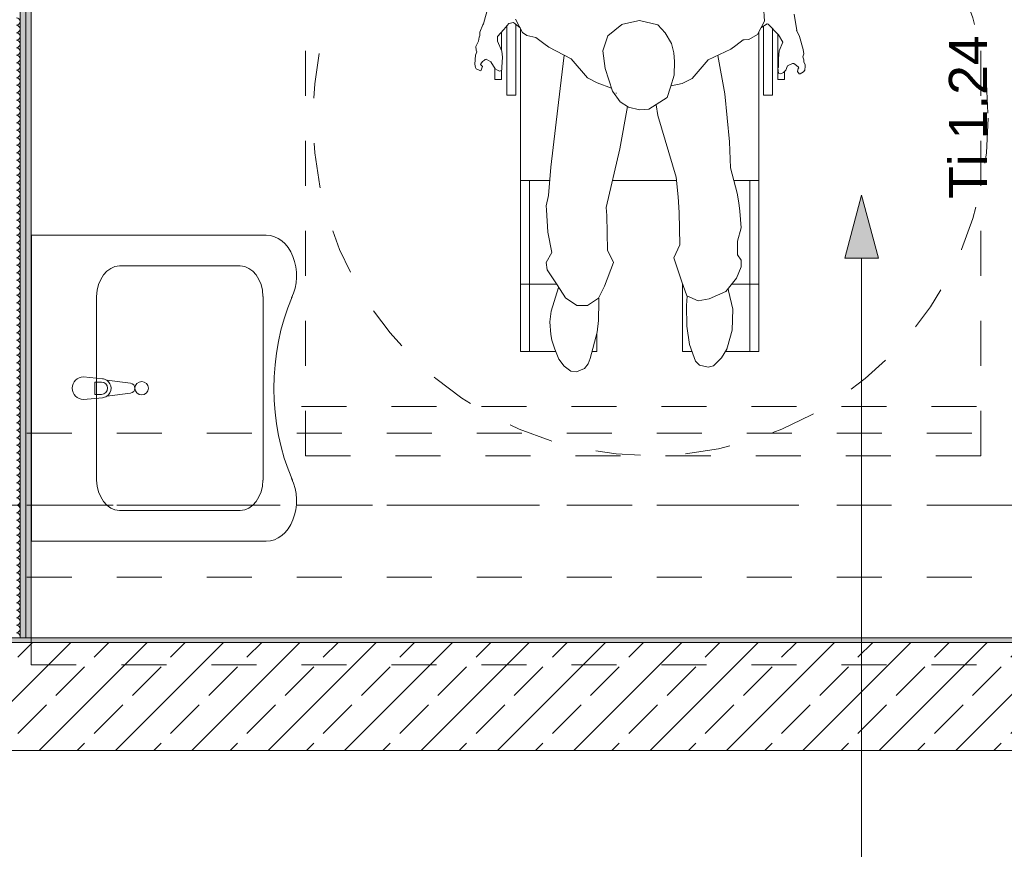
# Model space of a CAD drawing. Header units: metres. Extents: x -3.6 to 84.5, y -11 to 16.8.
# Tile 434 of 656: x 44.8 to 47, y -0.2 to 1.6. Entities that reach past the tile are written whole.
import ezdxf

# ---------------------------------------------------------------- set-up
doc = ezdxf.new("R2010")
doc.units = ezdxf.units.M
doc.header["$MEASUREMENT"] = 0
for name, pattern in [('Achse', [0.2, 0.1, -0.05, 0, -0.05]), ('Strichlinie doppelt', [0.546806, 0.264583, -0.105833, 0.070556, -0.105833]), ('Strichlinie eng', [0.115, 0.075, -0.04]), ('STRICHPUNKT', [0.015, 0.0075, -0.00375, 0, -0.00375]), ('Untersicht', [0.1, 0.075, -0.025]), ('Wipeout_Contour', [1, 0, -1])]:
    doc.linetypes.add(name, pattern=pattern)
for name, color, linetype in [('152 - Bemaßung_ Beschriftung.Ausbau', 7, 'Continuous'), ('401 - Zone.Raum_ Raumbegrenzung_ Whg.', 7, 'Continuous'), ('451 - Universal.Achsen Raster', 7, 'Continuous'), ('603 - Struktur.Bodenplatte_ Decke Roh', 7, 'Continuous'), ('605 - Struktur.Wand Innen', 7, 'Continuous'), ('606 - Struktur.Wand Innen Ausbau', 7, 'Continuous'), ('608 - Struktur.Träger', 7, 'Continuous'), ('650 - Abdeckung.Fußboden Aufbau', 7, 'Continuous'), ('653 - Abdeckung.TB Verkofferung', 7, 'Continuous'), ('702 - Einrichtung.Möbel Sanitär', 7, 'Continuous'), ('705 - Einrichtung.Ausstattung_ Zubehör', 7, 'Continuous'), ('802 - HKLSE.Sanitär', 7, 'Continuous')]:
    doc.layers.add(name, color=color, linetype=linetype)
doc.styles.add('ERSTELLTER_STIL_2', font='txt')
doc.dimstyles.new('ERSTELLTER_STIL__1', dxfattribs={"dimtxt": 0.1, "dimasz": 0.0532, "dimexe": 0.18, "dimexo": 0.0625, "dimgap": 0, "dimtad": 1, "dimzin": 0, "dimdsep": 46, "dimtxsty": 'ERSTELLTER_STIL_2', "dimblk": 'ARROWHEAD_2', "dimblk1": 'ARROWHEAD_2', "dimblk2": 'ARROWHEAD_2', "dimcen": 0.09, "dimse1": 1, "dimse2": 1, "dimclrd": 7, "dimclre": 7, "dimclrt": 7, "dimazin": 0, "dimtfac": 1, "dimtdec": 4, "dimtmove": 0, "dimatfit": 3, "dimfxl": 1, "dimtolj": 1, "dimtzin": 0, "dimarcsym": 0})
doc.dimstyles.new('ERSTELLTER_STIL__2', dxfattribs={"dimtxt": 0.1, "dimasz": 0.0532, "dimexe": 0.18, "dimexo": 0.0625, "dimgap": 0, "dimtad": 1, "dimzin": 0, "dimdsep": 46, "dimtxsty": 'ERSTELLTER_STIL_2', "dimblk": 'ARROWHEAD_2', "dimblk1": 'ARROWHEAD_2', "dimblk2": 'ARROWHEAD_2', "dimcen": 0.09, "dimse1": 1, "dimse2": 1, "dimclrd": 7, "dimclre": 7, "dimclrt": 7, "dimazin": 0, "dimtfac": 1, "dimtdec": 4, "dimtmove": 2, "dimatfit": 3, "dimfxl": 1, "dimtolj": 1, "dimtzin": 0, "dimarcsym": 0})
doc.dimstyles.new('ERSTELLTER_STIL__3', dxfattribs={"dimtxt": 0.1, "dimasz": 0.0532, "dimexe": 0.18, "dimexo": 0.0625, "dimgap": 0, "dimtad": 1, "dimtih": 1, "dimtoh": 1, "dimzin": 0, "dimdsep": 46, "dimtxsty": 'ERSTELLTER_STIL_2', "dimblk": 'ARROWHEAD_2', "dimblk1": 'ARROWHEAD_2', "dimblk2": 'ARROWHEAD_2', "dimcen": 0.09, "dimse1": 1, "dimse2": 1, "dimclrd": 7, "dimclre": 7, "dimclrt": 7, "dimazin": 0, "dimtfac": 1, "dimtdec": 4, "dimtmove": 0, "dimatfit": 3, "dimfxl": 1, "dimtolj": 1, "dimtzin": 0, "dimarcsym": 0})
pattern_1 = [(45, (0, 0), (-0.01767767, 0.01767767), [0, -0.025])]

# ---------------------------------------------------------------- blocks, each defined once
blk = doc.blocks.new('*X128')
at = {"layer": '606 - Struktur.Wand Innen Ausbau', "color": 7, "linetype": 'Continuous', "lineweight": 5}
for centre, start, end in [((44.7567, 1.625), 0, 90), ((44.7567, 1.625), 270, 0), ((44.7567, 1.6083), 0, 90), ((44.7567, 1.6083), 270, 0), ((44.7567, 1.5917), 0, 90), ((44.7567, 1.5917), 270, 0), ((44.7567, 1.575), 0, 90), ((44.7567, 1.575), 270, 0), ((44.7567, 1.5583), 0, 90), ((44.7567, 1.5583), 270, 0), ((44.7567, 1.5417), 0, 90), ((44.7567, 1.5417), 270, 0), ((44.7567, 1.525), 0, 90), ((44.7567, 1.525), 270, 0), ((44.7567, 1.5083), 0, 90), ((44.7567, 1.5083), 270, 0), ((44.7567, 1.4917), 0, 90), ((44.7567, 1.4917), 270, 0), ((44.7567, 1.475), 0, 90), ((44.7567, 1.475), 270, 0), ((44.7567, 1.4583), 0, 90), ((44.7567, 1.4583), 270, 0), ((44.7567, 1.4417), 0, 90), ((44.7567, 1.4417), 270, 0), ((44.7567, 1.425), 0, 90), ((44.7567, 1.425), 270, 0), ((44.7567, 1.4083), 0, 90), ((44.7567, 1.4083), 270, 0), ((44.7567, 1.3917), 0, 90), ((44.7567, 1.3917), 270, 0), ((44.7567, 1.375), 0, 90), ((44.7567, 1.375), 270, 0), ((44.7567, 1.3583), 0, 90), ((44.7567, 1.3583), 270, 0), ((44.7567, 1.3417), 0, 90), ((44.7567, 1.3417), 270, 0), ((44.7567, 1.325), 0, 90), ((44.7567, 1.325), 270, 0), ((44.7567, 1.3083), 0, 90), ((44.7567, 1.3083), 270, 0), ((44.7567, 1.2917), 0, 90), ((44.7567, 1.2917), 270, 0), ((44.7567, 1.275), 0, 90), ((44.7567, 1.275), 270, 0), ((44.7567, 1.2583), 0, 90), ((44.7567, 1.2583), 270, 0), ((44.7567, 1.2417), 0, 90), ((44.7567, 1.2417), 270, 0), ((44.7567, 1.225), 0, 90), ((44.7567, 1.225), 270, 0), ((44.7567, 1.2083), 0, 90), ((44.7567, 1.2083), 270, 0), ((44.7567, 1.1917), 0, 90), ((44.7567, 1.1917), 270, 0), ((44.7567, 1.175), 0, 90), ((44.7567, 1.175), 270, 0), ((44.7567, 1.1583), 0, 90), ((44.7567, 1.1583), 270, 0), ((44.7567, 1.1417), 0, 90), ((44.7567, 1.1417), 270, 0), ((44.7567, 1.125), 0, 90), ((44.7567, 1.125), 270, 0), ((44.7567, 1.1083), 0, 90), ((44.7567, 1.1083), 270, 0), ((44.7567, 1.0917), 0, 90), ((44.7567, 1.0917), 270, 0), ((44.7567, 1.075), 0, 90), ((44.7567, 1.075), 270, 0), ((44.7567, 1.0583), 0, 90), ((44.7567, 1.0583), 270, 0), ((44.7567, 1.0417), 0, 90), ((44.7567, 1.0417), 270, 0), ((44.7567, 1.025), 0, 90), ((44.7567, 1.025), 270, 0), ((44.7567, 1.0083), 0, 90), ((44.7567, 1.0083), 270, 0), ((44.7567, 0.9917), 0, 90), ((44.7567, 0.9917), 270, 0), ((44.7567, 0.975), 0, 90), ((44.7567, 0.975), 270, 0), ((44.7567, 0.9583), 0, 90), ((44.7567, 0.9583), 270, 0), ((44.7567, 0.9417), 0, 90), ((44.7567, 0.9417), 270, 0), ((44.7567, 0.925), 0, 90), ((44.7567, 0.925), 270, 0), ((44.7567, 0.9083), 0, 90), ((44.7567, 0.9083), 270, 0), ((44.7567, 0.8917), 0, 90), ((44.7567, 0.8917), 270, 0), ((44.7567, 0.875), 0, 90), ((44.7567, 0.875), 270, 0), ((44.7567, 0.8583), 0, 90), ((44.7567, 0.8583), 270, 0), ((44.7567, 0.8417), 0, 90), ((44.7567, 0.8417), 270, 0), ((44.7567, 0.825), 0, 90), ((44.7567, 0.825), 270, 0), ((44.7567, 0.8083), 0, 90), ((44.7567, 0.8083), 270, 0), ((44.7567, 0.7917), 0, 90), ((44.7567, 0.7917), 270, 0), ((44.7567, 0.775), 0, 90), ((44.7567, 0.775), 270, 0), ((44.7567, 0.7583), 0, 90), ((44.7567, 0.7583), 270, 0), ((44.7567, 0.7417), 0, 90), ((44.7567, 0.7417), 270, 0), ((44.7567, 0.725), 0, 90), ((44.7567, 0.725), 270, 0), ((44.7567, 0.7083), 0, 90), ((44.7567, 0.7083), 270, 0), ((44.7567, 0.6917), 0, 90), ((44.7567, 0.6917), 270, 0), ((44.7567, 0.675), 0, 90), ((44.7567, 0.675), 270, 0), ((44.7567, 0.6583), 0, 90), ((44.7567, 0.6583), 270, 0), ((44.7567, 0.6417), 0, 90), ((44.7567, 0.6417), 270, 0), ((44.7567, 0.625), 0, 90), ((44.7567, 0.625), 270, 0), ((44.7567, 0.6083), 0, 90), ((44.7567, 0.6083), 270, 0), ((44.7567, 0.5917), 0, 90), ((44.7567, 0.5917), 270, 0), ((44.7567, 0.575), 0, 90), ((44.7567, 0.575), 270, 0), ((44.7567, 0.5583), 0, 90), ((44.7567, 0.5583), 270, 0), ((44.7567, 0.5417), 0, 90), ((44.7567, 0.5417), 270, 0), ((44.7567, 0.525), 0, 90), ((44.7567, 0.525), 270, 0), ((44.7567, 0.5083), 0, 90), ((44.7567, 0.5083), 270, 0), ((44.7567, 0.4917), 0, 90), ((44.7567, 0.4917), 270, 0), ((44.7567, 0.475), 0, 90), ((44.7567, 0.475), 270, 0), ((44.7567, 0.4583), 0, 90), ((44.7567, 0.4583), 270, 0), ((44.7567, 0.4417), 0, 90), ((44.7567, 0.4417), 270, 0), ((44.7567, 0.425), 0, 90), ((44.7567, 0.425), 270, 0), ((44.7567, 0.4083), 0, 90), ((44.7567, 0.4083), 270, 0), ((44.7567, 0.3917), 0, 90), ((44.7567, 0.3917), 270, 0), ((44.7567, 0.375), 0, 90), ((44.7567, 0.375), 270, 0), ((44.7567, 0.3583), 0, 90), ((44.7567, 0.3583), 270, 0), ((44.7567, 0.3417), 0, 90), ((44.7567, 0.3417), 270, 0), ((44.7567, 0.325), 0, 90), ((44.7567, 0.325), 270, 0), ((44.7567, 0.3083), 0, 90), ((44.7567, 0.3083), 270, 0), ((44.7567, 0.2917), 0, 90), ((44.7567, 0.2917), 270, 0), ((44.7567, 0.275), 0, 90), ((44.7567, 0.275), 270, 0), ((44.7567, 0.2583), 0, 90), ((44.7567, 0.2583), 336.4218, 0)]:
    blk.add_arc(centre, 0.00833, start, end, dxfattribs=at)
blk = doc.blocks.new('*D294')
at = {"layer": '152 - Bemaßung_ Beschriftung.Ausbau', "color": 7, "linetype": 'Continuous', "lineweight": 5}
for p, q in [((44.54, -9.1375), (44.54, -9.0325)), ((44.5602, -9.05), (44.5198, -9.12)), ((44.8102, -9.05), (44.7698, -9.12)), ((43.99, -9.085), (44.54, -9.085)), ((44.54, -9.085), (44.79, -9.085))]:
    blk.add_line(p, q, dxfattribs=at)
at = {"layer": '152 - Bemaßung_ Beschriftung.Ausbau', "color": 7, "lineweight": 5, "insert": (44.5891, -9.065), "char_height": 0.1, "attachment_point": 7, "style": 'ERSTELLTER_STIL_2'}
blk.add_mtext('\\A1;{\\pql;\\fArial|b0|i0|c0|p38;25}', dxfattribs=at)
blk = doc.blocks.new('ARROWHEAD_2')
at = {"color": 0, "linetype": 'Continuous', "lineweight": 0}
for p, q in [((-0.378, -0.655), (0.378, 0.655)), ((0, 0), (-1, 0))]:
    blk.add_line(p, q, dxfattribs=at)
blk = doc.blocks.new('*D295')
at = {"layer": '152 - Bemaßung_ Beschriftung.Ausbau', "color": 7, "linetype": 'Continuous', "lineweight": 5}
for p, q in [((44.79, -9.1375), (44.79, -9.0325)), ((44.8102, -9.05), (44.7698, -9.12)), ((47.3102, -9.05), (47.2698, -9.12)), ((44.54, -9.085), (44.79, -9.085)), ((44.79, -9.085), (47.29, -9.085))]:
    blk.add_line(p, q, dxfattribs=at)
at = {"layer": '152 - Bemaßung_ Beschriftung.Ausbau', "color": 7, "lineweight": 5, "char_height": 0.1, "attachment_point": 7, "style": 'ERSTELLTER_STIL_2'}
for s, insert in [('\\A1;{\\pql;\\fArial|b0|i0|c0|p38;2,50}', (45.8311, -9.065)), ('\\A1;{\\pql;\\fArial|b0|i0|c0|p38;15}', (47.118, -9.065))]:
    blk.add_mtext(s, dxfattribs=dict(at, insert=insert))
blk = doc.blocks.new('*D296')
at = {"layer": '152 - Bemaßung_ Beschriftung.Ausbau', "color": 7, "linetype": 'Continuous', "lineweight": 5}
for p, q in [((47.29, -9.1375), (47.29, -9.0325)), ((47.3102, -9.05), (47.2698, -9.12)), ((47.4602, -9.05), (47.4198, -9.12)), ((44.79, -9.085), (47.29, -9.085)), ((47.29, -9.085), (47.44, -9.085))]:
    blk.add_line(p, q, dxfattribs=at)
blk = doc.blocks.new('*D518')
at = {"layer": '152 - Bemaßung_ Beschriftung.Ausbau', "color": 7, "linetype": 'Continuous', "lineweight": 5}
for p, q in [((43.88, -9.6375), (43.88, -9.5325)), ((43.9002, -9.55), (43.8598, -9.62)), ((47.2002, -9.55), (47.1598, -9.62)), ((43.58, -9.585), (43.88, -9.585)), ((43.88, -9.585), (47.18, -9.585))]:
    blk.add_line(p, q, dxfattribs=at)
at = {"layer": '152 - Bemaßung_ Beschriftung.Ausbau', "color": 7, "lineweight": 5, "insert": (45.397, -9.565), "char_height": 0.1, "attachment_point": 7, "style": 'ERSTELLTER_STIL_2'}
blk.add_mtext('\\A1;{\\pql;\\fArial|b0|i0|c0|p38;3,30}', dxfattribs=at)
blk = doc.blocks.new('*D519')
at = {"layer": '152 - Bemaßung_ Beschriftung.Ausbau', "color": 7, "linetype": 'Continuous', "lineweight": 5}
for p, q in [((47.18, -9.6375), (47.18, -9.5325)), ((47.2002, -9.55), (47.1598, -9.62)), ((47.5002, -9.55), (47.4598, -9.62)), ((43.88, -9.585), (47.18, -9.585)), ((47.18, -9.585), (47.48, -9.585))]:
    blk.add_line(p, q, dxfattribs=at)
at = {"layer": '152 - Bemaßung_ Beschriftung.Ausbau', "color": 7, "lineweight": 5, "insert": (47.2541, -9.565), "char_height": 0.1, "attachment_point": 7, "style": 'ERSTELLTER_STIL_2'}
blk.add_mtext('\\A1;{\\pql;\\fArial|b0|i0|c0|p38;30}', dxfattribs=at)
blk = doc.blocks.new('*D566')
at = {"layer": '152 - Bemaßung_ Beschriftung.Ausbau', "color": 7, "linetype": 'Continuous', "lineweight": 5}
for p, q in [((47.8364, -0.0498), (47.9064, -0.0902)), ((47.9239, -0.07), (47.8189, -0.07)), ((47.8714, -0.37), (47.8714, -0.07)), ((47.8364, -0.3498), (47.9064, -0.3902)), ((47.9239, -0.37), (47.8189, -0.37)), ((47.8714, -0.4042), (47.8714, -0.37))]:
    blk.add_line(p, q, dxfattribs=at)
at = {"layer": '152 - Bemaßung_ Beschriftung.Ausbau', "color": 7, "lineweight": 5, "char_height": 0.1, "attachment_point": 7, "rotation": 90, "style": 'ERSTELLTER_STIL_2'}
for s, insert in [('\\A1;{\\pql;\\fArial|b0|i0|c0|p38;7\\fArial|b0|i0|c0|p38;\\A1{\\H.66x;\\S5^  ;}}', (47.8525, -0.2162)), ('\\A1;{\\pql;\\fArial|b0|i0|c0|p38;30}', (47.8514, -0.542))]:
    blk.add_mtext(s, dxfattribs=dict(at, insert=insert))
at = {"color": 254, "linetype": 'Wipeout_Contour', "lineweight": 0, "ltscale": 191.217261}
blk.add_wipeout([(47.8701, -0.235), (47.8701, -0.0715), (47.7326, -0.0715), (47.7326, -0.235)], dxfattribs=at).dxf.layer = '152 - Bemaßung_ Beschriftung.Ausbau'
blk = doc.blocks.new('*D567')
at = {"layer": '152 - Bemaßung_ Beschriftung.Ausbau', "color": 7, "linetype": 'Continuous', "lineweight": 5}
for p, q in [((47.8364, 0.0252), (47.9064, -0.0152)), ((47.8714, -0.07), (47.8714, 0.005)), ((47.8364, -0.0498), (47.9064, -0.0902)), ((47.9239, -0.07), (47.8189, -0.07))]:
    blk.add_line(p, q, dxfattribs=at)
blk = doc.blocks.new('*D568')
at = {"layer": '152 - Bemaßung_ Beschriftung.Ausbau', "color": 7, "linetype": 'Continuous', "lineweight": 5}
for p, q in [((47.8364, 0.2702), (47.9064, 0.2298)), ((47.9064, 0.2248), (47.8364, 0.2652)), ((47.9239, 0.245), (47.8189, 0.245)), ((47.8714, 0.005), (47.8714, 0.245)), ((47.8364, 0.0252), (47.9064, -0.0152)), ((47.9239, 0.005), (47.8189, 0.005)), ((47.8714, -0.07), (47.8714, 0.005))]:
    blk.add_line(p, q, dxfattribs=at)
at = {"layer": '152 - Bemaßung_ Beschriftung.Ausbau', "color": 7, "lineweight": 5, "insert": (47.7862, 0.2028), "char_height": 0.1, "attachment_point": 7, "rotation": 90, "style": 'ERSTELLTER_STIL_2'}
blk.add_mtext('\\A1;{\\pql;\\fArial|b0|i0|c0|p38;0\\fArial|b0|i0|c0|p38;\\A1{\\H.66x;\\S5^  ;}}', dxfattribs=at)
at = {"color": 254, "linetype": 'Wipeout_Contour', "lineweight": 0, "ltscale": 191.21699}
blk.add_wipeout([(47.8701, 0.0304), (47.8701, 0.2196), (47.7326, 0.2196), (47.7326, 0.0304)], dxfattribs=at).dxf.layer = '152 - Bemaßung_ Beschriftung.Ausbau'
at = {"layer": '152 - Bemaßung_ Beschriftung.Ausbau', "color": 7, "lineweight": 5, "insert": (47.8514, 0.0491), "char_height": 0.1, "attachment_point": 7, "rotation": 90, "style": 'ERSTELLTER_STIL_2'}
blk.add_mtext('\\A1;{\\pql;\\fArial|b0|i0|c0|p38;24}', dxfattribs=at)
at = {"color": 254, "linetype": 'Wipeout_Contour', "lineweight": 0, "ltscale": 190.951826}
blk.add_wipeout([(47.806, 0.1813), (47.806, 0.3502), (47.6631, 0.3502), (47.6631, 0.1813)], dxfattribs=at).dxf.layer = '152 - Bemaßung_ Beschriftung.Ausbau'
blk = doc.blocks.new('*D569')
at = {"layer": '152 - Bemaßung_ Beschriftung.Ausbau', "color": 7, "linetype": 'Continuous', "lineweight": 5}
for p, q in [((47.8714, 0.25), (47.8714, 0.7)), ((47.8364, 0.2702), (47.9064, 0.2298)), ((47.9064, 0.2248), (47.8364, 0.2652)), ((47.9239, 0.25), (47.8189, 0.25)), ((47.9239, 0.245), (47.8189, 0.245)), ((47.8714, 0.245), (47.8714, 0.25))]:
    blk.add_line(p, q, dxfattribs=at)
at = {"color": 254, "linetype": 'Wipeout_Contour', "lineweight": 0, "ltscale": 190.951826}
blk.add_wipeout([(47.806, 0.1813), (47.806, 0.3502), (47.6631, 0.3502), (47.6631, 0.1813)], dxfattribs=at).dxf.layer = '152 - Bemaßung_ Beschriftung.Ausbau'
blk = doc.blocks.new('*D644')
at = {"layer": '152 - Bemaßung_ Beschriftung.Ausbau', "color": 7, "linetype": 'Continuous', "lineweight": 5}
for p, q in [((-0.165, -10.6375), (-0.165, -10.5325)), ((62.425, -10.6375), (62.425, -10.5325)), ((-0.1448, -10.55), (-0.1852, -10.62)), ((62.4048, -10.62), (62.4452, -10.55)), ((-0.1992, -10.585), (-0.165, -10.585)), ((-0.165, -10.585), (62.425, -10.585)), ((62.425, -10.585), (62.4593, -10.585))]:
    blk.add_line(p, q, dxfattribs=at)
at = {"layer": '152 - Bemaßung_ Beschriftung.Ausbau', "color": 7, "lineweight": 5, "insert": (30.959, -10.565), "char_height": 0.1, "attachment_point": 7, "style": 'ERSTELLTER_STIL_2'}
blk.add_mtext('\\A1;{\\pql;\\fArial|b0|i0|c0|p38;62,59}', dxfattribs=at)

msp = doc.modelspace()

# ---------------------------------------------------------------- hatches: boundary and pattern name
at = {"layer": '401 - Zone.Raum_ Raumbegrenzung_ Whg.', "linetype": 'Continuous', "lineweight": 0, "true_color": 0x000000}
msp.add_hatch(color=18, dxfattribs=at).paths.add_polyline_path([(46.6347, 1.239), (46.5972, 1.099), (46.6722, 1.099)])
at = {"layer": '605 - Struktur.Wand Innen', "linetype": 'Continuous', "lineweight": 0, "true_color": 0x000000}
h = msp.add_hatch(dxfattribs=at)
h.set_pattern_fill('Gips_0001', color=18, style=0, pattern_type=2)
h.set_pattern_definition(pattern_1)
h.paths.add_polyline_path([(44.14, 0.245), (47.17, 0.245), (47.17, 0.255), (44.14, 0.255)])
h = msp.add_hatch(dxfattribs=at)
h.set_pattern_fill('Beton__Stahlbeton_0001', color=18, style=0, pattern_type=2)
h.set_pattern_definition([(45, (0, 0), (-0.0848528, 0.0848528), []), (45, (-0.04243, 0.04243), (-0.08485281, 0.08485281), [0.09, -0.03])])
h.paths.add_polyline_path([(52.295, 0.245), (44.14, 0.245), (44.14, 0.005), (52.365, 0.005), (52.365, 0.09), (52.365, 0.155), (52.305, 0.155), (52.295, 0.155)])
at = {"layer": '606 - Struktur.Wand Innen Ausbau', "linetype": 'Continuous', "lineweight": 0, "true_color": 0x000000}
h = msp.add_hatch(dxfattribs=at)
h.set_pattern_fill('Gips_0001', color=18, style=0, pattern_type=2)
h.set_pattern_definition(pattern_1)
h.paths.add_polyline_path([(44.765, 2.8725), (44.765, 0.255), (44.7775, 0.255), (44.7775, 2.8725)])

# ---------------------------------------------------------------- linework, layer by layer
at = {"layer": '401 - Zone.Raum_ Raumbegrenzung_ Whg.', "color": 7, "linetype": 'Continuous', "lineweight": 9}
for p, q in [((46.6347, 1.239), (46.5972, 1.099)), ((46.6347, 1.239), (46.6722, 1.099)), ((46.6722, 1.099), (46.5972, 1.099)), ((46.6347, -0.87), (46.6347, 1.099))]:
    msp.add_line(p, q, dxfattribs=at)
at = {"layer": '603 - Struktur.Bodenplatte_ Decke Roh', "color": 7, "linetype": 'Strichlinie eng', "lineweight": 18, "flags": 128}
msp.add_lwpolyline([(55.11, 0.005), (43.89, 0.005)], dxfattribs=at)
at = {"layer": '605 - Struktur.Wand Innen', "color": 7, "linetype": 'Continuous', "lineweight": 13}
msp.add_line((52.295, 0.245), (44.14, 0.245), dxfattribs=at)
at = {"layer": '605 - Struktur.Wand Innen', "color": 7, "linetype": 'Continuous', "lineweight": 5, "flags": 128}
msp.add_lwpolyline([(47.17, 0.255), (44.14, 0.255)], dxfattribs=at)
at = {"layer": '605 - Struktur.Wand Innen', "color": 7, "linetype": 'Continuous', "lineweight": 18, "flags": 128}
msp.add_lwpolyline([(52.11, 0.005), (44.14, 0.005)], dxfattribs=at)
at = {"layer": '605 - Struktur.Wand Innen', "color": 7, "linetype": 'Continuous', "lineweight": 13, "flags": 128}
msp.add_lwpolyline([(44.14, 0.005), (52.365, 0.005)], dxfattribs=at)
at = {"layer": '606 - Struktur.Wand Innen Ausbau', "color": 7, "linetype": 'Continuous', "lineweight": 5}
for p, q in [((44.765, 0.255), (44.765, 2.8725)), ((44.7775, 0.255), (44.7775, 2.8725))]:
    msp.add_line(p, q, dxfattribs=at)
at = {"layer": '606 - Struktur.Wand Innen Ausbau', "color": 7, "linetype": 'Continuous', "lineweight": 5, "flags": 128}
for points in [[(44.765, 0.255), (44.715, 0.255)], [(44.7775, 0.255), (44.765, 0.255)], [(44.79, 0.255), (44.7775, 0.255)]]:
    msp.add_lwpolyline(points, dxfattribs=at)
at = {"layer": '608 - Struktur.Träger', "color": 7, "linetype": 'Untersicht', "lineweight": 13}
msp.add_line((0.38, 0.39), (61.88, 0.39), dxfattribs=at)
at = {"layer": '650 - Abdeckung.Fußboden Aufbau', "color": 7, "linetype": 'Continuous', "lineweight": 13, "flags": 128}
msp.add_lwpolyline([(44.79, 2.86), (44.79, 0.255), (47.17, 0.255), (47.17, 0.71), (47.29, 0.71), (47.29, 0.845), (47.44, 0.845), (47.44, 1.98), (47.29, 1.98), (47.29, 2.86)], close=True, dxfattribs=at)
at = {"layer": '653 - Abdeckung.TB Verkofferung', "color": 7, "linetype": 'Untersicht', "lineweight": 9}
for p, q in [((44.79, 0.7695), (61.545, 0.7695)), ((44.79, 0.195), (44.79, 0.7695)), ((44.79, 0.195), (61.545, 0.195))]:
    msp.add_line(p, q, dxfattribs=at)
at = {"layer": '705 - Einrichtung.Ausstattung_ Zubehör', "color": 7, "linetype": 'Continuous', "lineweight": 9}
for p, q in [((45.7946, 1.6201), (45.805, 1.6572)), ((46.417, 1.6594), (46.4191, 1.6255)), ((46.4846, 1.6414), (46.4905, 1.6053)), ((45.7946, 1.6201), (45.7935, 1.6178)), ((45.8512, 1.6204), (45.8398, 1.607)), ((45.8615, 1.6229), (45.8512, 1.6204)), ((45.8759, 1.6111), (45.8615, 1.6229)), ((45.8814, 1.6005), (45.8659, 1.6304)), ((46.1044, 1.6193), (46.1023, 1.6186)), ((46.1044, 1.6193), (46.1413, 1.6275)), ((46.1413, 1.6275), (46.1818, 1.6177)), ((46.4191, 1.6255), (46.4031, 1.5959)), ((46.4111, 1.6107), (46.4246, 1.6201)), ((46.4268, 1.6192), (46.4246, 1.6201)), ((46.4268, 1.6192), (46.4503, 1.5952)), ((45.7865, 1.6012), (45.7862, 1.5936)), ((45.7865, 1.6012), (45.7935, 1.6178)), ((45.8261, 1.5913), (45.8398, 1.607)), ((45.8347, 1.6012), (45.8347, 1.5609)), ((45.8467, 1.4614), (45.8467, 1.6151)), ((45.8667, 1.6187), (45.8667, 1.4614)), ((45.8767, 0.8914), (45.8767, 1.6085)), ((45.8913, 1.5941), (45.8814, 1.6005)), ((46.1023, 1.6186), (46.0709, 1.5932)), ((46.1818, 1.6177), (46.1985, 1.5996)), ((46.2126, 1.5763), (46.1985, 1.5996)), ((46.4067, 0.8914), (46.4067, 1.6016)), ((46.4167, 1.4614), (46.4167, 1.6146)), ((46.4367, 1.6091), (46.4367, 1.4614)), ((46.4904, 1.6058), (46.4964, 1.5919)), ((45.7773, 1.5697), (45.7837, 1.5813)), ((45.7837, 1.5813), (45.7852, 1.5903)), ((45.7862, 1.5936), (45.7852, 1.5903)), ((45.8261, 1.5913), (45.8256, 1.5809)), ((45.8256, 1.5809), (45.8355, 1.5591)), ((45.9113, 1.5896), (45.8913, 1.5941)), ((45.9113, 1.5896), (45.9288, 1.5764)), ((45.9288, 1.5764), (45.9398, 1.5682)), ((46.0709, 1.5932), (46.0595, 1.5598)), ((46.2126, 1.5763), (46.2177, 1.5554)), ((46.3555, 1.5714), (46.3717, 1.5843)), ((46.3737, 1.5842), (46.3717, 1.5843)), ((46.3737, 1.5842), (46.3844, 1.5853)), ((46.3844, 1.5853), (46.4031, 1.5959)), ((46.4487, 1.5968), (46.4487, 1.4964)), ((46.4503, 1.5952), (46.4596, 1.5789)), ((46.4596, 1.5789), (46.4515, 1.5599)), ((46.4596, 1.5789), (46.4596, 1.5789)), ((46.5051, 1.5628), (46.4964, 1.5919)), ((45.7795, 1.5575), (45.7772, 1.5503)), ((45.7773, 1.5697), (45.7782, 1.5609)), ((45.7795, 1.5575), (45.7782, 1.5609)), ((45.8355, 1.5591), (45.8366, 1.5459)), ((45.9398, 1.5682), (45.9892, 1.542)), ((46.0595, 1.5598), (46.0647, 1.5206)), ((46.2191, 1.5364), (46.2177, 1.5554)), ((46.2941, 1.5395), (46.344, 1.5634)), ((46.344, 1.5634), (46.3555, 1.5714)), ((46.4515, 1.5599), (46.4498, 1.5427)), ((46.5051, 1.5628), (46.5062, 1.5531)), ((45.7755, 1.5299), (45.7772, 1.5503)), ((45.7921, 1.5361), (45.7884, 1.5305)), ((45.7921, 1.5361), (45.7972, 1.5388)), ((45.7984, 1.5407), (45.7972, 1.5388)), ((45.7984, 1.5407), (45.8007, 1.5409)), ((45.8109, 1.5352), (45.8007, 1.5409)), ((45.8205, 1.52), (45.8109, 1.5352)), ((45.8353, 1.5233), (45.8366, 1.5459)), ((45.9742, 1.55), (45.9649, 1.476)), ((46.0254, 1.4997), (45.9892, 1.542)), ((46.2191, 1.5364), (46.2186, 1.5059)), ((46.258, 1.4979), (46.2941, 1.5395)), ((46.3309, 1.4642), (46.3154, 1.5497)), ((46.4498, 1.5427), (46.45, 1.5258)), ((46.4502, 1.5469), (46.4502, 1.5494)), ((46.4811, 1.5319), (46.4704, 1.5267)), ((46.4845, 1.5319), (46.4811, 1.5319)), ((46.4845, 1.5318), (46.4845, 1.5319)), ((46.4845, 1.5318), (46.4903, 1.5271)), ((46.5043, 1.5463), (46.5044, 1.5464)), ((46.5043, 1.5463), (46.5064, 1.5395)), ((46.5062, 1.5531), (46.5044, 1.5464)), ((46.5064, 1.5395), (46.5062, 1.5349)), ((46.5062, 1.5349), (46.5093, 1.5291)), ((45.7755, 1.5299), (45.7766, 1.5229)), ((45.7766, 1.5229), (45.7787, 1.5198)), ((45.7864, 1.5157), (45.7787, 1.5198)), ((45.7864, 1.5157), (45.7889, 1.5154)), ((45.7884, 1.5305), (45.7881, 1.5297)), ((45.7881, 1.5297), (45.7923, 1.5247)), ((45.7889, 1.5154), (45.7923, 1.5247)), ((45.8197, 1.4964), (45.8197, 1.5212)), ((45.8205, 1.52), (45.826, 1.5166)), ((45.8305, 1.5148), (45.826, 1.5166)), ((45.8343, 1.5161), (45.8305, 1.5148)), ((45.8343, 1.5161), (45.8351, 1.5179)), ((45.8347, 1.4964), (45.8347, 1.517)), ((45.8351, 1.5179), (45.8353, 1.5233)), ((46.0812, 1.47), (46.0647, 1.5206)), ((46.4501, 1.5238), (46.4487, 1.522)), ((46.4487, 1.522), (46.4499, 1.5103)), ((46.455, 1.5087), (46.4499, 1.5103)), ((46.4501, 1.5238), (46.45, 1.5258)), ((46.4614, 1.5116), (46.455, 1.5087)), ((46.4614, 1.5116), (46.4662, 1.5168)), ((46.4637, 1.4964), (46.4637, 1.514)), ((46.4662, 1.5168), (46.4704, 1.5267)), ((46.4903, 1.5271), (46.4948, 1.5233)), ((46.4939, 1.5208), (46.4926, 1.5138)), ((46.4926, 1.5138), (46.4961, 1.5084)), ((46.495, 1.5219), (46.4939, 1.5208)), ((46.4947, 1.5225), (46.4948, 1.5233)), ((46.4947, 1.5225), (46.495, 1.5219)), ((46.5059, 1.5128), (46.4981, 1.5087)), ((46.5059, 1.5128), (46.5084, 1.5165)), ((46.5084, 1.5165), (46.5091, 1.5255)), ((46.5093, 1.5291), (46.5091, 1.5255)), ((45.8197, 1.4964), (45.8347, 1.4964)), ((46.047, 1.4885), (46.0254, 1.4997)), ((46.079, 1.4767), (46.047, 1.4885)), ((46.2104, 1.4789), (46.2186, 1.5059)), ((46.258, 1.4979), (46.2361, 1.4871)), ((46.4487, 1.4964), (46.4637, 1.4964)), ((46.4961, 1.5084), (46.4981, 1.5087)), ((45.9599, 1.4323), (45.9649, 1.476)), ((46.0812, 1.47), (46.0982, 1.4466)), ((46.0895, 1.4653), (46.0891, 1.4662)), ((46.2026, 1.4561), (46.2104, 1.4789)), ((46.2361, 1.4871), (46.2113, 1.4819)), ((45.8667, 1.4614), (45.8467, 1.4614)), ((46.0982, 1.4466), (46.1165, 1.4348)), ((46.2026, 1.4561), (46.1623, 1.4299)), ((46.3411, 1.3576), (46.3309, 1.4642)), ((46.4367, 1.4614), (46.4167, 1.4614)), ((45.944, 1.3014), (45.9599, 1.4323)), ((46.0976, 1.3418), (46.1143, 1.4363)), ((46.1411, 1.4289), (46.1165, 1.4348)), ((46.1411, 1.4289), (46.1623, 1.4299)), ((46.1483, 1.4292), (46.1478, 1.4285)), ((46.1822, 1.4161), (46.178, 1.4401)), ((46.2226, 1.279), (46.1822, 1.4161)), ((46.3411, 1.3576), (46.3431, 1.3001)), ((46.0673, 1.2113), (46.0976, 1.3418)), ((45.944, 1.3014), (45.939, 1.2381)), ((46.3583, 1.2431), (46.3431, 1.3001)), ((45.8767, 1.2714), (45.9416, 1.2714)), ((45.8967, 0.8914), (45.8967, 1.2714)), ((46.2234, 1.2714), (46.0813, 1.2714)), ((46.2226, 1.279), (46.2274, 1.2356)), ((46.4067, 1.2714), (46.3507, 1.2714)), ((46.3867, 0.8914), (46.3867, 1.2714)), ((45.939, 1.2381), (45.9342, 1.2155)), ((46.2274, 1.2356), (46.2297, 1.2002)), ((46.3622, 1.2223), (46.3583, 1.2431)), ((45.9347, 1.2062), (45.9342, 1.2155)), ((45.9378, 1.1568), (45.9347, 1.2062)), ((46.0673, 1.2113), (46.0689, 1.1936)), ((46.3642, 1.2035), (46.3622, 1.2223)), ((46.3642, 1.2035), (46.3668, 1.1667)), ((46.0705, 1.1168), (46.0689, 1.1936)), ((46.2297, 1.2002), (46.2307, 1.1289)), ((46.3587, 1.137), (46.3668, 1.1667)), ((45.9466, 1.1119), (45.9378, 1.1568)), ((46.0838, 1.0893), (46.0705, 1.1168)), ((46.2177, 1.0999), (46.2307, 1.1289)), ((46.3587, 1.137), (46.3589, 1.1065)), ((45.9341, 1.0894), (45.9466, 1.1119)), ((46.2177, 1.0999), (46.2347, 1.0484)), ((46.3668, 1.0948), (46.3589, 1.1065)), ((46.3668, 1.0948), (46.3675, 1.0798)), ((45.9341, 1.0894), (45.9361, 1.0729)), ((45.9361, 1.0729), (45.9584, 1.0399)), ((46.0838, 1.0893), (46.0638, 1.0366)), ((46.3675, 1.0798), (46.3567, 1.0549)), ((46.3329, 1.0249), (46.3567, 1.0549)), ((45.8767, 1.0414), (45.9567, 1.0414)), ((45.9613, 1.0339), (45.945, 0.9811)), ((45.9584, 1.0399), (45.977, 1.0105)), ((45.9613, 1.0339), (45.9615, 1.0351)), ((45.9613, 1.034), (45.9613, 1.0338)), ((46.0505, 1.0099), (46.0638, 1.0366)), ((46.2347, 1.0484), (46.2468, 1.0152)), ((46.2367, 0.8914), (46.2367, 1.0414)), ((46.2367, 1.0414), (46.2372, 1.0414)), ((46.3383, 1.0317), (46.3389, 1.0265)), ((46.346, 1.0414), (46.4067, 1.0414)), ((45.977, 1.0105), (46.002, 0.9938)), ((46.0505, 1.0099), (46.026, 0.9935)), ((46.0506, 1.0101), (46.0509, 1.003)), ((46.2474, 1.0149), (46.2454, 0.9941)), ((46.2468, 1.0152), (46.2713, 1.0044)), ((46.2713, 1.0044), (46.296, 1.0086)), ((46.3329, 1.0249), (46.296, 1.0086)), ((46.3485, 0.9854), (46.3389, 1.0265)), ((46.026, 0.9935), (46.002, 0.9938)), ((46.0509, 1.003), (46.0503, 0.9606)), ((46.2454, 0.9941), (46.2463, 0.9476)), ((46.3485, 0.9854), (46.3472, 0.9389)), ((45.9418, 0.9579), (45.945, 0.9811)), ((45.9442, 0.9296), (45.9418, 0.9579)), ((46.0474, 0.9348), (46.0503, 0.9606)), ((46.2522, 0.9074), (46.2463, 0.9476)), ((45.9442, 0.9296), (45.9467, 0.9168)), ((46.0474, 0.9348), (46.0314, 0.8763)), ((46.0467, 0.8914), (46.0467, 0.9322)), ((46.3368, 0.902), (46.3472, 0.9389)), ((45.9535, 0.897), (45.9467, 0.9168)), ((45.9621, 0.8748), (45.9535, 0.897)), ((46.2627, 0.8782), (46.2522, 0.9074)), ((46.3351, 0.8969), (46.3235, 0.8773)), ((46.3351, 0.8969), (46.3368, 0.902)), ((46.3355, 0.8981), (46.3354, 0.8979)), ((45.8767, 0.8914), (45.9553, 0.8914)), ((46.0314, 0.8763), (46.0269, 0.8639)), ((46.0467, 0.8914), (46.0355, 0.8914)), ((46.2579, 0.8914), (46.2367, 0.8914)), ((46.2656, 0.8701), (46.2627, 0.8782)), ((46.3235, 0.8773), (46.3055, 0.8601)), ((46.3319, 0.8914), (46.4067, 0.8914)), ((45.9739, 0.8587), (45.9621, 0.8748)), ((45.9739, 0.8587), (45.989, 0.8481)), ((46.0194, 0.8535), (46.0015, 0.8467)), ((46.0269, 0.8639), (46.0194, 0.8535)), ((46.2747, 0.8609), (46.2656, 0.8701)), ((46.2937, 0.8565), (46.2747, 0.8609)), ((46.3055, 0.8601), (46.2937, 0.8565)), ((45.989, 0.8481), (46.0015, 0.8467))]:
    msp.add_line(p, q, dxfattribs=at)
at = {"layer": '802 - HKLSE.Sanitär', "color": 30, "linetype": 'STRICHPUNKT', "lineweight": 18, "true_color": 0xff6e00}
msp.add_lwpolyline([(45.3994, 0.66), (46.8994, 0.66), (46.8994, 2.16), (45.3994, 2.16)], close=True, dxfattribs=at)
at = {"layer": '802 - HKLSE.Sanitär', "color": 30, "linetype": 'Strichlinie eng', "lineweight": 18, "true_color": 0xff6e00}
msp.add_circle((46.1658, 1.41), 0.75, dxfattribs=at)

# ---------------------------------------------------------------- block references
at = {"layer": '606 - Struktur.Wand Innen Ausbau', "color": 7, "lineweight": 18}
msp.add_blockref('*X128', (0, 0), dxfattribs=at)

# ---------------------------------------------------------------- texts
at = {"layer": '605 - Struktur.Wand Innen', "color": 7, "lineweight": 9, "char_height": 0.085, "rotation": 90, "style": 'ERSTELLTER_STIL_2'}
for s, insert, attachment_point in [('\\A1;{\\pqc;\\pt0;\\fArial|b0|i0|c0|p38;Ti 1.24}', (46.9137, 1.4125), 8), ('\\A1;{\\pqr;\\pt0;\\fArial|b0|i0|c0|p38;}', (46.9428, 1.2652), 3)]:
    msp.add_mtext(s, dxfattribs=dict(at, insert=insert, attachment_point=attachment_point))

# ---------------------------------------------------------------- next in the draw order: wipeouts: each hides what was drawn before it
at = {"color": 254, "linetype": 'Wipeout_Contour', "lineweight": 0, "ltscale": 853.873759}
msp.add_wipeout([(45.3684, 0.6094), (45.37, 0.606), (45.3475, 0.6702), (45.3336, 0.7386), (45.3289, 0.8093), (44.7902, 0.81), (44.7902, 0.47), (45.312, 0.47), (45.324, 0.4714), (45.3356, 0.4757), (45.3464, 0.4827), (45.3562, 0.4921), (45.3645, 0.5038), (45.3712, 0.5172), (45.3759, 0.532), (45.3787, 0.5477), (45.3792, 0.5638), (45.3777, 0.5798), (45.374, 0.5952)], dxfattribs=at).dxf.layer = '702 - Einrichtung.Möbel Sanitär'

# ---------------------------------------------------------------- next in the draw order: linework, layer by layer
at = {"layer": '451 - Universal.Achsen Raster', "color": 160, "linetype": 'Strichlinie doppelt', "lineweight": 9, "true_color": 0x3232ff}
msp.add_line((64.935, 0.55), (-3.175, 0.55), dxfattribs=at)
at = {"layer": '608 - Struktur.Träger', "color": 7, "linetype": 'Untersicht', "lineweight": 13}
msp.add_line((0.38, 0.71), (61.88, 0.71), dxfattribs=at)
at = {"layer": '608 - Struktur.Träger', "color": 7, "linetype": 'Achse', "lineweight": 9}
msp.add_line((0.38, 0.55), (61.88, 0.55), dxfattribs=at)
at = {"layer": '702 - Einrichtung.Möbel Sanitär', "color": 7, "linetype": 'Continuous', "lineweight": 18}
for p, q in [((44.9458, 0.7964), (44.9309, 0.7964)), ((44.9858, 0.538), (45.254, 0.538)), ((45.312, 0.47), (44.7902, 0.47))]:
    msp.add_line(p, q, dxfattribs=at)
for centre, major_axis, start_param, end_param in [((44.987, 0.6075), (0, 0.0695), 1.592282, 3.120107), ((45.2529, 0.6075), (0, 0.0695), 3.163078, 4.690903), ((45.312, 0.5602), (0, 0.0902), 3.141593, 5.289261)]:
    msp.add_ellipse(centre, major_axis=major_axis, ratio=0.746013, start_param=start_param, end_param=end_param, dxfattribs=at)

# ---------------------------------------------------------------- next in the draw order: dimensions: what is measured, and where the dimension line sits
at = {"layer": '152 - Bemaßung_ Beschriftung.Ausbau', "color": 7, "linetype": 'Continuous', "lineweight": 5}
for base, p1, p2, picture, middle in [((47.18, -9.585), (43.88, 0.7), (47.18, 0.7), '*D518', (45.5268, -9.515)), ((47.48, -9.585), (47.18, 0.7), (47.48, 0.7), '*D519', (47.3303, -9.515))]:
    dim = msp.add_linear_dim(base=base, p1=p1, p2=p2, dimstyle='ERSTELLTER_STIL__3', dxfattribs=at)
    dim.commit()
    dim.dimension.update_dxf_attribs({"geometry": picture, "text_midpoint": middle, "dimtype": 160})

# ---------------------------------------------------------------- next in the draw order: wipeouts: each hides what was drawn before it
at = {"color": 254, "linetype": 'Wipeout_Contour', "lineweight": 0, "ltscale": 854.163152}
msp.add_wipeout([(45.3684, 1.0106), (45.374, 1.0248), (45.3777, 1.0402), (45.3792, 1.0562), (45.3787, 1.0723), (45.3759, 1.088), (45.3712, 1.1028), (45.3645, 1.1162), (45.3562, 1.1279), (45.3464, 1.1373), (45.3356, 1.1443), (45.324, 1.1486), (45.312, 1.15), (44.7902, 1.15), (44.7902, 0.81), (45.3289, 0.81), (45.3335, 0.8804), (45.3472, 0.9487), (45.3695, 1.0128)], dxfattribs=at).dxf.layer = '702 - Einrichtung.Möbel Sanitär'

# ---------------------------------------------------------------- next in the draw order: hatches: boundary and pattern name
at = {"layer": '606 - Struktur.Wand Innen Ausbau', "linetype": 'Continuous', "lineweight": 0, "true_color": 0x000000}
h = msp.add_hatch(dxfattribs=at)
h.set_pattern_fill('Gips_0001', color=18, style=0, pattern_type=2)
h.set_pattern_definition(pattern_1)
h.paths.add_polyline_path([(44.7775, 2.86), (44.7775, 0.255), (44.79, 0.255), (44.79, 2.86)])

# ---------------------------------------------------------------- next in the draw order: linework, layer by layer
at = {"layer": '606 - Struktur.Wand Innen Ausbau', "color": 7, "linetype": 'Continuous', "lineweight": 5, "flags": 128}
msp.add_lwpolyline([(44.79, 0.255), (44.79, 2.86)], dxfattribs=at)
at = {"layer": '702 - Einrichtung.Möbel Sanitär', "color": 7, "linetype": 'Continuous', "lineweight": 18}
for p, q in [((44.7902, 0.47), (44.7902, 1.15)), ((44.7902, 1.15), (45.312, 1.15)), ((45.254, 1.082), (44.9858, 1.082)), ((44.9351, 0.606), (44.9351, 1.014)), ((45.3048, 0.606), (45.3048, 1.014)), ((44.9309, 0.8236), (44.9458, 0.8236)), ((44.9309, 0.7964), (44.9309, 0.8236))]:
    msp.add_line(p, q, dxfattribs=at)
at = {"layer": '702 - Einrichtung.Möbel Sanitär', "color": 7, "linetype": 'Continuous', "lineweight": 18, "flags": 128}
msp.add_lwpolyline([(44.906, 0.785), (44.9479, 0.789, 0.12102), (44.9575, 0.7923), (45.0104, 0.7989, 0.882566), (45.0104, 0.8211), (44.9575, 0.8277, 0.12102), (44.9479, 0.831), (44.906, 0.835, 1)], format="xyb", close=True, dxfattribs=at)
at = {"layer": '702 - Einrichtung.Möbel Sanitär', "color": 7, "linetype": 'Continuous', "lineweight": 18}
msp.add_circle((45.0352, 0.81), 0.015, dxfattribs=at)
for centre, radius, start, end in [((44.9458, 0.81), 0.0136, 270, 90), ((44.946, 0.81), 0.0211, 302.771, 57.229)]:
    msp.add_arc(centre, radius, start, end, dxfattribs=at)
for centre, major_axis, start_param, end_param in [((45.312, 1.0598), (0, 0.0902), 4.135517, 6.283185), ((44.987, 1.0125), (0, 0.0695), 0.021486, 1.549311), ((45.2529, 1.0125), (0, 0.0695), 4.733875, 6.2617), ((45.6313, 0.81), (0, 0.4053), 1.046808, 2.098245)]:
    msp.add_ellipse(centre, major_axis=major_axis, ratio=0.746013, start_param=start_param, end_param=end_param, dxfattribs=at)

# ---------------------------------------------------------------- next in the draw order: dimensions: what is measured, and where the dimension line sits
at = {"layer": '152 - Bemaßung_ Beschriftung.Ausbau', "color": 7, "linetype": 'Continuous', "lineweight": 5}
for base, p1, p2, picture, middle in [((47.29, -9.085), (44.79, 1.5575), (47.29, 2.9357), '*D295', (45.961, -9.015)), ((47.44, -9.085), (47.29, 2.9357), (47.44, 2.9357), '*D296', (47.1942, -9.015)), ((44.79, -9.085), (44.54, 1.6075), (44.79, 1.5575), '*D294', (44.6653, -9.015))]:
    dim = msp.add_linear_dim(base=base, p1=p1, p2=p2, dimstyle='ERSTELLTER_STIL__3', dxfattribs=at)
    dim.commit()
    dim.dimension.update_dxf_attribs({"geometry": picture, "text_midpoint": middle, "dimtype": 160})

# ---------------------------------------------------------------- next in the draw order: dimensions: what is measured, and where the dimension line sits
dim = msp.add_linear_dim(base=(47.8714, -0.07), p1=(44.585, -0.37), p2=(44.585, -0.07), angle=90, dimstyle='ERSTELLTER_STIL__1', dxfattribs=at)
dim.commit()
dim.dimension.update_dxf_attribs({"geometry": '*D566', "text_midpoint": (47.8014, -0.4658), "dimtype": 160, "text_rotation": 90})

# ---------------------------------------------------------------- next in the draw order: dimensions: what is measured, and where the dimension line sits
dim = msp.add_linear_dim(base=(47.8713796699, 0.005), p1=(44.5850000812, -0.07), p2=(44.13, 0.005), angle=90, dimstyle='ERSTELLTER_STIL__1', dxfattribs=at)
dim.commit()
dim.dimension.update_dxf_attribs({"geometry": '*D567', "text_midpoint": (47.8013796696, -0.0430239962), "dimtype": 160, "text_rotation": 90})

# ---------------------------------------------------------------- next in the draw order: dimensions: what is measured, and where the dimension line sits
dim = msp.add_linear_dim(base=(47.8714, 0.245), p1=(44.13, 0.005), p2=(22.1775, 0.245), angle=90, dimstyle='ERSTELLTER_STIL__1', dxfattribs=at)
dim.commit()
dim.dimension.update_dxf_attribs({"geometry": '*D568', "text_midpoint": (47.8014, 0.1253), "dimtype": 160, "text_rotation": 90})

# ---------------------------------------------------------------- next in the draw order: dimensions: what is measured, and where the dimension line sits
dim = msp.add_linear_dim(base=(47.87138, 0.24998), p1=(22.1775, 0.245), p2=(47.47999, 0.24998), angle=90, dimstyle='ERSTELLTER_STIL__2', dxfattribs=at)
dim.commit()
dim.dimension.update_dxf_attribs({"geometry": '*D569', "text_midpoint": (47.73453, 0.37595), "dimtype": 160, "text_rotation": 90})

# ---------------------------------------------------------------- next in the draw order: dimensions: what is measured, and where the dimension line sits
dim = msp.add_linear_dim(base=(62.425, -10.585), p1=(-0.165, -0.145), p2=(62.425, 5.1), dimstyle='ERSTELLTER_STIL__3', dxfattribs=at)
dim.commit()
dim.dimension.update_dxf_attribs({"geometry": '*D644', "text_midpoint": (31.127, -10.515), "dimtype": 160})

doc.saveas('drawing.dxf')
